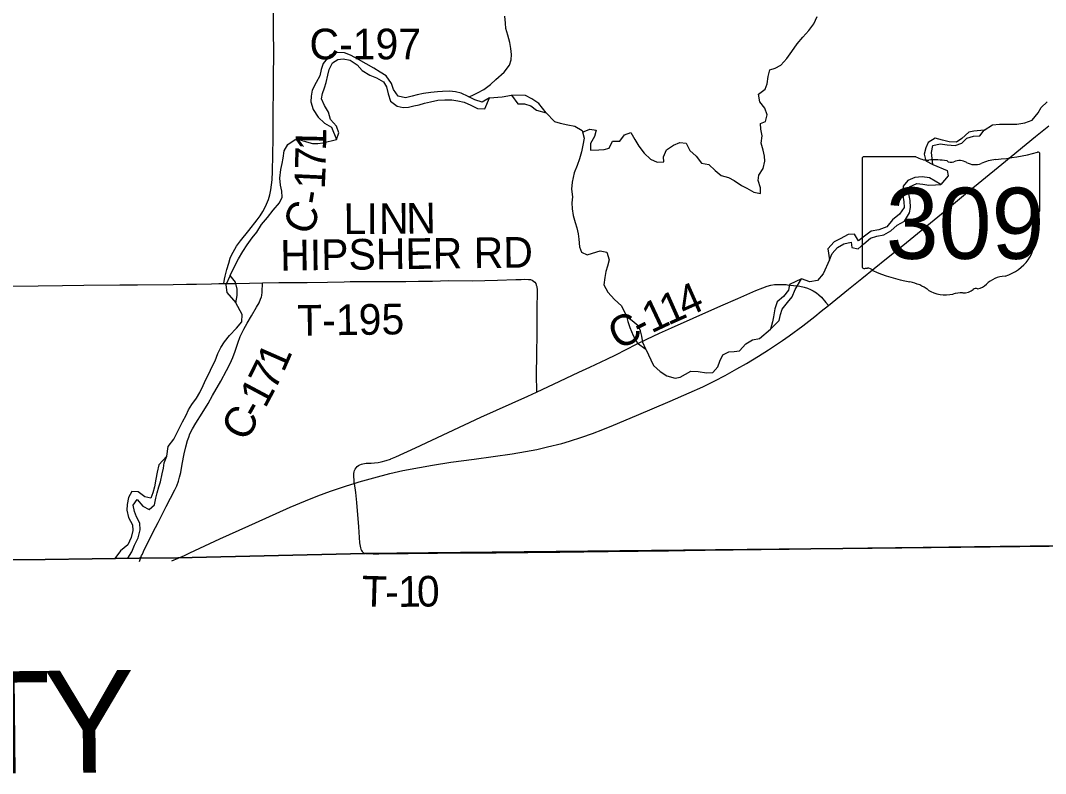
# Model space of a CAD drawing. Extents: x 1584893 to 1934202, y 663575 to 1091909.
# Drawn here: x 1852245 to 1862282, y 961898 to 969268 of the extents above; entities that cross this region are included whole.
import ezdxf

# ---------------------------------------------------------------- set-up
doc = ezdxf.new("R2010")
doc.units = 0
for name, color, linetype in [('GM_X_Adjacent_County', 7, 'Continuous'), ('GM_X_Adjacent_County_Text', 7, 'Continuous'), ('GM_X_County', 7, 'Continuous'), ('GM_X_County_Road', 7, 'Continuous'), ('GM_X_County_Road_Text', 7, 'Continuous'), ('GM_X_Minor_River', 7, 'Continuous'), ('GM_X_State_Location', 7, 'Continuous'), ('GM_X_State_Route', 7, 'Continuous'), ('GM_X_State_Shield', 7, 'Continuous'), ('GM_X_Township', 7, 'Continuous'), ('GM_X_Township_Road', 7, 'Continuous'), ('GM_X_Township_Road_Text', 7, 'Continuous')]:
    doc.layers.add(name, color=color, linetype=linetype)

msp = doc.modelspace()

# ---------------------------------------------------------------- linework, layer by layer
at = {"layer": 'GM_X_Adjacent_County'}
msp.add_lwpolyline([(1847071, 963938), (1852487, 963992), (1853408, 964004), (1853786, 964009), (1855618, 964050), (1860298, 964101), (1862894, 964131), (1865546, 964151), (1868643, 964155), (1868654, 967077), (1868896, 971111), (1868903, 971230), (1868993, 974454), (1868995, 974673), (1869028, 977767), (1869041, 979034), (1869083, 982941), (1869110, 985528), (1869183, 988230), (1871661, 988243)], dxfattribs=at)
at = {"layer": 'GM_X_County'}
msp.add_lwpolyline([(1869028, 977767), (1868995, 974673), (1868993, 974454), (1868903, 971230), (1868896, 971111), (1868654, 967077), (1868643, 964155), (1865546, 964151), (1862894, 964131), (1860298, 964101), (1855618, 964050), (1853786, 964009), (1853408, 964004), (1852487, 963992), (1847071, 963938)], dxfattribs=at)
at = {"layer": 'GM_X_County_Road'}
for points in [[(1854236, 966694), (1854243, 966735), (1854248, 966767), (1854265, 966831), (1854284, 966894), (1854300, 966941), (1854313, 966971), (1854327, 967001), (1854343, 967030), (1854361, 967058), (1854401, 967111), (1854481, 967214), (1854563, 967317), (1854591, 967357), (1854618, 967398), (1854641, 967441), (1854655, 967470), (1854673, 967516), (1854686, 967563), (1854697, 967611), (1854704, 967659), (1854709, 967708), (1854714, 967789), (1854717, 967953), (1854718, 968117), (1854719, 968248), (1854721, 968396), (1854723, 968560), (1854723, 968685), (1854724, 968757), (1854725, 968904), (1854726, 968970), (1854724, 969150), (1854724, 969411)], [(1852164, 966668), (1852420, 966671), (1852656, 966673), (1852867, 966677), (1853217, 966680), (1853390, 966682), (1853739, 966685), (1853870, 966686), (1853969, 966687), (1854116, 966690), (1854186, 966693), (1854236, 966694)], [(1853409, 963974), (1853431, 964030), (1853439, 964046), (1853449, 964070), (1853460, 964092), (1853507, 964189), (1853542, 964255), (1853593, 964354), (1853636, 964439), (1853673, 964511), (1853715, 964592), (1853758, 964675), (1853775, 964714), (1853791, 964759), (1853803, 964797), (1853815, 964845), (1853830, 964925), (1853849, 965025), (1853865, 965096), (1853881, 965157), (1853893, 965190), (1853905, 965221), (1853930, 965271), (1853963, 965328), (1854024, 965426), (1854082, 965520), (1854126, 965597), (1854206, 965738), (1854261, 965842), (1854298, 965911), (1854325, 965971), (1854347, 966032), (1854374, 966110), (1854397, 966175), (1854432, 966248), (1854464, 966307), (1854507, 966377), (1854557, 966461), (1854581, 966505), (1854597, 966540), (1854605, 966562), (1854609, 966577), (1854613, 966609), (1854614, 966699)], [(1854236, 966694), (1854352, 966694), (1854489, 966698), (1854614, 966699)], [(1857297, 965631), (1857527, 965738), (1857714, 965825), (1857821, 965876), (1857985, 965952), (1858074, 965995), (1858176, 966047), (1858277, 966100), (1858377, 966150), (1858501, 966208), (1858620, 966261), (1858832, 966355), (1859104, 966475), (1859268, 966547), (1859444, 966624), (1859514, 966653), (1859557, 966669), (1859591, 966678), (1859629, 966684), (1859668, 966685), (1859699, 966685), (1859741, 966683), (1859754, 966681)], [(1859754, 966681), (1859815, 966674), (1859877, 966667), (1859920, 966657), (1859951, 966649), (1859980, 966636), (1860008, 966621), (1860038, 966601), (1860061, 966583), (1860087, 966560), (1860132, 966509), (1860158, 966480)], [(1855868, 964976), (1855873, 964977), (1855919, 964996), (1856112, 965086), (1856754, 965384), (1857214, 965592), (1857297, 965631)], [(1855514, 964737), (1855511, 964771), (1855508, 964802), (1855508, 964818), (1855508, 964834), (1855511, 964849), (1855516, 964864), (1855523, 964878), (1855533, 964891), (1855543, 964902), (1855556, 964911), (1855569, 964919), (1855584, 964925), (1855599, 964929), (1855615, 964932), (1855631, 964934), (1855680, 964936), (1855713, 964939), (1855746, 964943), (1855778, 964949), (1855826, 964961), (1855868, 964976)]]:
    msp.add_lwpolyline(points, dxfattribs=at)
at = {"layer": 'GM_X_Minor_River'}
for points in [[(1856636, 968522), (1856668, 968534), (1856719, 968560), (1856783, 968592), (1856846, 968643), (1856901, 968690), (1856981, 968763), (1857034, 968830), (1857051, 968883), (1857054, 968936), (1857048, 968994), (1857037, 969054), (1857018, 969123), (1856998, 969189), (1856993, 969242), (1856988, 969312)], [(1857749, 968175), (1857819, 968204), (1857882, 968196), (1857867, 968134), (1857826, 968063), (1857828, 967999), (1857908, 968001), (1857960, 968004), (1858011, 968019), (1858042, 968087), (1858114, 968087), (1858159, 968150), (1858220, 968171), (1858262, 968102), (1858299, 968039), (1858351, 967968), (1858414, 967912), (1858480, 967881), (1858544, 967884), (1858541, 967934), (1858570, 968003), (1858639, 968048), (1858701, 968073), (1858763, 968066), (1858798, 967997), (1858861, 967939), (1858915, 967872), (1858985, 967860), (1859048, 967799), (1859107, 967752), (1859178, 967732), (1859233, 967703), (1859304, 967653), (1859358, 967626), (1859425, 967589), (1859491, 967575), (1859490, 967631), (1859467, 967702), (1859476, 967754), (1859516, 967821), (1859533, 967891), (1859530, 967941), (1859516, 967998), (1859499, 968066), (1859509, 968138), (1859494, 968205), (1859491, 968261), (1859541, 968278), (1859555, 968346), (1859534, 968410), (1859486, 968472), (1859471, 968548), (1859538, 968597), (1859555, 968649), (1859567, 968719), (1859582, 968786), (1859634, 968803), (1859689, 968830), (1859748, 968897), (1859798, 968966), (1859849, 969040), (1859905, 969105), (1859964, 969171), (1860013, 969237), (1860047, 969306)], [(1856837, 968511), (1856765, 968468), (1856693, 968490), (1856630, 968525), (1856559, 968557), (1856505, 968570), (1856447, 968575), (1856377, 968573), (1856327, 968570), (1856263, 968563), (1856193, 968552), (1856130, 968542), (1856080, 968529), (1856016, 968512), (1855944, 968526), (1855898, 968593), (1855877, 968651), (1855826, 968725), (1855767, 968762), (1855704, 968803), (1855631, 968845), (1855554, 968887), (1855477, 968930), (1855417, 968952), (1855339, 968955), (1855273, 968929), (1855209, 968846), (1855188, 968788), (1855177, 968728), (1855141, 968661), (1855100, 968585), (1855093, 968527), (1855089, 968473), (1855110, 968397), (1855160, 968323), (1855221, 968264), (1855290, 968224), (1855341, 968103)], [(1855341, 968103), (1855361, 968169), (1855338, 968233), (1855282, 968299), (1855261, 968371), (1855221, 968436), (1855194, 968501), (1855203, 968555), (1855222, 968609), (1855239, 968661), (1855255, 968734), (1855268, 968788), (1855301, 968854), (1855354, 968887), (1855406, 968894), (1855472, 968880), (1855541, 968833), (1855592, 968780), (1855665, 968734), (1855732, 968706), (1855799, 968669), (1855828, 968618), (1855847, 968550), (1855869, 968479), (1855934, 968428), (1855992, 968416), (1856044, 968419), (1856098, 968432), (1856148, 968443), (1856201, 968458), (1856261, 968473), (1856331, 968487), (1856399, 968492), (1856469, 968493), (1856527, 968483), (1856589, 968470), (1856656, 968440), (1856719, 968407), (1856791, 968404), (1856837, 968511)], [(1856837, 968511), (1856962, 968522), (1857054, 968538)], [(1857054, 968538), (1857116, 968451), (1857180, 968452), (1857242, 968434), (1857297, 968391), (1857392, 968363)], [(1857392, 968363), (1857320, 968455), (1857253, 968502), (1857190, 968534), (1857054, 968538)], [(1861681, 968196), (1861762, 968248), (1861830, 968252), (1861888, 968253), (1861944, 968252), (1862000, 968253), (1862080, 968265), (1862151, 968294), (1862210, 968363), (1862239, 968416), (1862298, 968471)], [(1857392, 968363), (1857474, 968279), (1857528, 968264), (1857604, 968248), (1857673, 968235), (1857744, 968193), (1857763, 968115), (1857753, 968047), (1857740, 967983), (1857720, 967913), (1857697, 967849), (1857666, 967776), (1857646, 967686), (1857640, 967616), (1857649, 967543), (1857645, 967485), (1857648, 967425), (1857657, 967359), (1857675, 967292), (1857694, 967238), (1857705, 967179), (1857712, 967127), (1857720, 967053), (1857739, 967002), (1857793, 966975), (1857847, 966992), (1857921, 967014), (1857987, 966999), (1858009, 966924), (1857994, 966864), (1857977, 966811), (1857966, 966751), (1857958, 966681), (1857997, 966610), (1858063, 966538), (1858130, 966475), (1858180, 966373)], [(1861681, 968196), (1861581, 968185), (1861530, 968174), (1861461, 968113), (1861410, 968078), (1861340, 968080), (1861273, 968097), (1861201, 968117), (1861134, 968074), (1861111, 968021), (1861094, 967959), (1861111, 967896), (1861180, 967857)], [(1861180, 967857), (1861166, 967975), (1861180, 968045), (1861252, 968062), (1861320, 968052), (1861396, 968045), (1861462, 968069), (1861513, 968116), (1861576, 968135), (1861638, 968138), (1861681, 968196)], [(1854300, 966773), (1854344, 966866), (1854379, 966934), (1854423, 967007), (1854464, 967071), (1854514, 967142), (1854559, 967195), (1854606, 967270), (1854664, 967341), (1854721, 967410), (1854781, 967485), (1854806, 967539), (1854805, 967599), (1854792, 967657), (1854786, 967724), (1854794, 967810), (1854809, 967867), (1854816, 967921), (1854827, 967991), (1854863, 968055), (1854936, 968103), (1854992, 968098), (1855047, 968079), (1855103, 968064), (1855157, 968065), (1855207, 968072), (1855341, 968103)], [(1861180, 967857), (1861319, 967800), (1861329, 967747), (1861256, 967663)], [(1861256, 967663), (1861145, 967727), (1861073, 967737), (1861001, 967732), (1860933, 967701), (1860888, 967646), (1860882, 967572), (1860894, 967498), (1860897, 967437), (1860852, 967374), (1860783, 967316), (1860727, 967248), (1860651, 967218), (1860576, 967206), (1860511, 967157), (1860450, 967112), (1860410, 967177), (1860348, 967172), (1860271, 967132), (1860212, 967103), (1860149, 967032), (1860167, 966925)], [(1860167, 966925), (1860192, 966989), (1860245, 967046), (1860308, 967081), (1860378, 967097), (1860385, 967047), (1860449, 967032), (1860504, 967081), (1860569, 967139), (1860631, 967156), (1860698, 967169), (1860766, 967208), (1860831, 967264), (1860902, 967303), (1860950, 967384), (1860959, 967438), (1860957, 967506), (1860942, 967573), (1860951, 967639), (1861022, 967673), (1861080, 967666), (1861138, 967657), (1861204, 967660), (1861256, 967663)], [(1860167, 966925), (1860106, 966788), (1860048, 966723), (1859974, 966709), (1859894, 966739)], [(1854300, 966773), (1854256, 966680), (1854266, 966607), (1854354, 966505)], [(1854354, 966505), (1854368, 966575), (1854367, 966637), (1854352, 966706), (1854300, 966773)], [(1859588, 966246), (1859674, 966332), (1859687, 966390), (1859703, 966442), (1859754, 966509), (1859801, 966562), (1859831, 966634), (1859894, 966739)], [(1859894, 966739), (1859776, 966683), (1859765, 966629), (1859715, 966568), (1859654, 966513), (1859631, 966445), (1859619, 966369), (1859608, 966317), (1859588, 966246)], [(1853677, 965005), (1853691, 965099), (1853748, 965170), (1853790, 965254), (1853832, 965339), (1853867, 965405), (1853890, 965456), (1853923, 965510), (1853969, 965571), (1854002, 965626), (1854033, 965696), (1854060, 965755), (1854090, 965811), (1854121, 965883), (1854150, 965938), (1854176, 966008), (1854207, 966069), (1854242, 966123), (1854293, 966186), (1854361, 966255), (1854412, 966318), (1854416, 966390), (1854354, 966505)], [(1858180, 966373), (1858193, 966321), (1858211, 966264), (1858246, 966185), (1858288, 966110), (1858367, 966050)], [(1858367, 966050), (1858340, 966115), (1858328, 966178), (1858317, 966230), (1858294, 966281), (1858180, 966373)], [(1858367, 966050), (1858444, 965892), (1858510, 965831), (1858573, 965790), (1858655, 965768), (1858705, 965777), (1858756, 965806), (1858810, 965835), (1858882, 965833), (1858962, 965819), (1859024, 965824), (1859075, 965879), (1859092, 965933), (1859123, 965997), (1859182, 966025), (1859232, 966028), (1859286, 966035), (1859346, 966104), (1859412, 966143), (1859481, 966154), (1859588, 966246)], [(1853677, 965005), (1853601, 964919), (1853583, 964847), (1853572, 964779), (1853556, 964703), (1853541, 964645), (1853522, 964594), (1853464, 964607), (1853399, 964654), (1853336, 964658), (1853302, 964598), (1853289, 964532), (1853286, 964474), (1853304, 964404), (1853341, 964333), (1853346, 964276), (1853330, 964209), (1853295, 964137), (1853225, 964078), (1853170, 964003)], [(1853297, 964005), (1853337, 964068), (1853362, 964132), (1853396, 964203), (1853416, 964283), (1853413, 964349), (1853382, 964410), (1853361, 964463), (1853347, 964525), (1853388, 964580), (1853443, 964515), (1853506, 964482), (1853557, 964529), (1853570, 964593), (1853585, 964646), (1853600, 964702), (1853616, 964754), (1853633, 964830), (1853644, 964886), (1853653, 964940), (1853677, 965005)], [(1853170, 964003), (1853297, 964005)]]:
    msp.add_lwpolyline(points, dxfattribs=at)
at = {"layer": 'GM_X_State_Route'}
msp.add_lwpolyline([(1853728, 963978), (1853852, 964033), (1853904, 964056), (1854198, 964193), (1854482, 964321), (1854646, 964397), (1854886, 964504), (1855036, 964568), (1855158, 964616), (1855281, 964661), (1855437, 964714), (1855514, 964737), (1855562, 964753), (1855704, 964793), (1855863, 964833), (1855990, 964862), (1856151, 964894), (1856280, 964916), (1856459, 964944), (1856686, 964975), (1857060, 965028), (1857189, 965049), (1857302, 965070), (1857407, 965095), (1857545, 965129), (1857621, 965149), (1857741, 965189), (1857846, 965227), (1857949, 965265), (1858053, 965306), (1858277, 965402), (1858606, 965543), (1858794, 965624), (1858926, 965683), (1859044, 965741), (1859146, 965794), (1859261, 965857), (1859355, 965911), (1859473, 965982), (1859570, 966044), (1859706, 966136), (1859773, 966183), (1859905, 966281), (1860022, 966370), (1860086, 966422), (1860158, 966480), (1860354, 966639), (1860483, 966744), (1860726, 966939), (1860886, 967067), (1861264, 967377), (1861499, 967573), (1861855, 967862), (1862183, 968133), (1862316, 968237)], dxfattribs=at)
at = {"layer": 'GM_X_State_Shield'}
for p, q in [((1860486, 967917), (1860486, 966860)), ((1861013, 967935), (1860504, 967935)), ((1862227, 967409), (1862227, 967961)), ((1862226, 967409), (1862227, 967409))]:
    msp.add_line(p, q, dxfattribs=at)
for centre, major_axis, start_param, end_param in [((1860506, 967919), (20.2, 0), 1.712693, 3.28349), ((1861135, 968058), (196, 0), 4.042523, 4.731795), ((1861607, 969376), (1845, 0), 4.814394, 5.042369), ((1862207, 967964), (19.4, 0), 6.141152, 7.989035), ((1861199, 967342), (702, 0), 1.404758, 1.657858), ((1861359, 967925), (56.4, 0), 3.836095, 5.185415), ((1861442, 967803), (117, 0), 0.950623, 2.079405), ((1861593, 967970), (141, 0), 4.081561, 5.145723), ((1861842, 967613), (371, 0), 1.699011, 2.107814), ((1862206, 967407), (20.7, 0), 5.05454, 6.418171), ((1862222, 967368), (30, 0), 1.883978, 3.671073), ((1862031, 967298), (180, 0), 5.934695, 6.695948), ((1862296, 967177), (131, 0), 2.387724, 3.262537), ((1861710, 967107), (462, 0), 5.101752, 6.440018), ((1860507, 966858), (20.3, 0), 3.00124, 4.508301), ((1860510, 966966), (155, 0), 4.665946, 4.897461), ((1860541, 966799), (56, 0), 0.519207, 1.627899), ((1861248, 967749), (1333, 0), 4.195997, 4.488961), ((1860851, 966386), (417, 0), 0.823519, 1.323587), ((1861905, 966564), (253, 0), 1.647645, 2.488434), ((1861302, 966794), (265, 0), 4.026481, 4.996735), ((1861454, 966429), (217, 0), 1.495662, 1.94098), ((1861474, 966715), (141, 0), 4.691044, 5.507374), ((1861601, 966613), (39.7, 0), 1.147584, 2.315152), ((1861584, 966758), (149, 0), 4.937069, 5.64225)]:
    msp.add_ellipse(centre, major_axis=major_axis, ratio=0.8, start_param=start_param, end_param=end_param, dxfattribs=at)
at = {"layer": 'GM_X_Township'}
msp.add_lwpolyline([(1869028, 977767), (1868995, 974673), (1868993, 974454), (1868903, 971230), (1868896, 971111), (1868654, 967077), (1868643, 964155), (1865546, 964151), (1862894, 964131), (1860298, 964101), (1855618, 964050), (1853786, 964009), (1853408, 964004), (1852487, 963992), (1847071, 963938)], dxfattribs=at)
at = {"layer": 'GM_X_Township_Road'}
for points in [[(1854614, 966699), (1854775, 966702), (1855051, 966705), (1855250, 966708), (1855413, 966711), (1855475, 966712)], [(1855475, 966712), (1855593, 966713), (1855772, 966714), (1855936, 966715), (1856017, 966715), (1856141, 966716), (1856280, 966718), (1856436, 966722), (1856667, 966721), (1856916, 966728), (1857097, 966732), (1857149, 966733)], [(1857149, 966733), (1857184, 966735), (1857220, 966734), (1857239, 966732), (1857256, 966726), (1857268, 966718), (1857280, 966707), (1857290, 966694), (1857296, 966679), (1857300, 966663), (1857303, 966630), (1857302, 966433), (1857300, 966186), (1857298, 966022), (1857296, 965776), (1857297, 965661), (1857297, 965631)], [(1855514, 964737), (1855525, 964647), (1855535, 964549), (1855555, 964312), (1855566, 964154), (1855570, 964122), (1855574, 964106), (1855578, 964094), (1855584, 964081), (1855592, 964070), (1855601, 964061)], [(1855699, 964048), (1855755, 964047), (1856329, 964055), (1856608, 964056), (1856903, 964058), (1857526, 964065), (1858001, 964070), (1858591, 964078), (1858689, 964080), (1858755, 964080), (1858951, 964083), (1859771, 964094), (1860296, 964103)], [(1860296, 964103), (1860542, 964106), (1861083, 964114), (1861837, 964122), (1862132, 964125), (1862345, 964127), (1862673, 964131), (1862893, 964133)], [(1855601, 964061), (1855612, 964055), (1855624, 964052), (1855640, 964050), (1855699, 964048)]]:
    msp.add_lwpolyline(points, dxfattribs=at)

# ---------------------------------------------------------------- texts
at = {"layer": 'GM_X_Adjacent_County_Text'}
for s, rotation, p in [('T', 0.5979, (1851728, 961894)), ('Y', 0.597, (1852476, 961902))]:
    msp.add_text(s, height=1000, rotation=rotation, dxfattribs=at).set_placement(p)
at = {"layer": 'GM_X_County_Road_Text'}
for s, rotation, p in [('C-197', 0, (1855075, 968888)), ('1', 88.6866, (1855237, 967991)), ('7', 88.6288, (1855232, 967806)), ('1', 87.3068, (1855224, 967614)), ('-', 80.3425, (1855199, 967453)), ('C', 66.0121, (1855075, 967149)), ('1', 24.0312, (1858586, 966280)), ('4', 23.89, (1858753, 966355)), ('1', 25.2165, (1858422, 966203)), ('C', 26.8476, (1858097, 966038)), ('-', 26.8296, (1858315, 966148)), ('1', 66.2879, (1854822, 965815)), ('7', 63.636, (1854733, 965636)), ('1', 61.932, (1854642, 965464)), ('-', 60.6001, (1854578, 965350)), ('C', 60.0765, (1854453, 965134))]:
    msp.add_text(s, height=300, rotation=rotation, dxfattribs=at).set_placement(p)
at = {"layer": 'GM_X_State_Location'}
for s in ['s', 'r']:
    msp.add_text(s, height=1, dxfattribs=at).set_placement((1861337, 967319))
msp.add_text('309', height=1, rotation=0, dxfattribs=at).set_placement((1860984, 967246))
at = {"layer": 'GM_X_State_Shield'}
msp.add_text('309', height=696.1, dxfattribs=at).set_placement((1860718, 966935))
at = {"layer": 'GM_X_Township_Road_Text'}
for s, rotation, p in [('L', 0.2914, (1855409, 967177)), ('I', 0.2888, (1855634, 967179)), ('N', 0.2909, (1855757, 967179)), ('N', 1.0011, (1856025, 967181)), ('HIPSHER RD', 0.7087, (1854790, 966820)), ('T-195', 0.8258, (1854957, 966182)), ('T', 358.3069, (1855583, 963534)), ('1', 0.7297, (1855944, 963528)), ('0', 0.8697, (1856129, 963530)), ('-', 0.2246, (1855818, 963528))]:
    msp.add_text(s, height=300, rotation=rotation, dxfattribs=at).set_placement(p)

doc.saveas('drawing.dxf')
